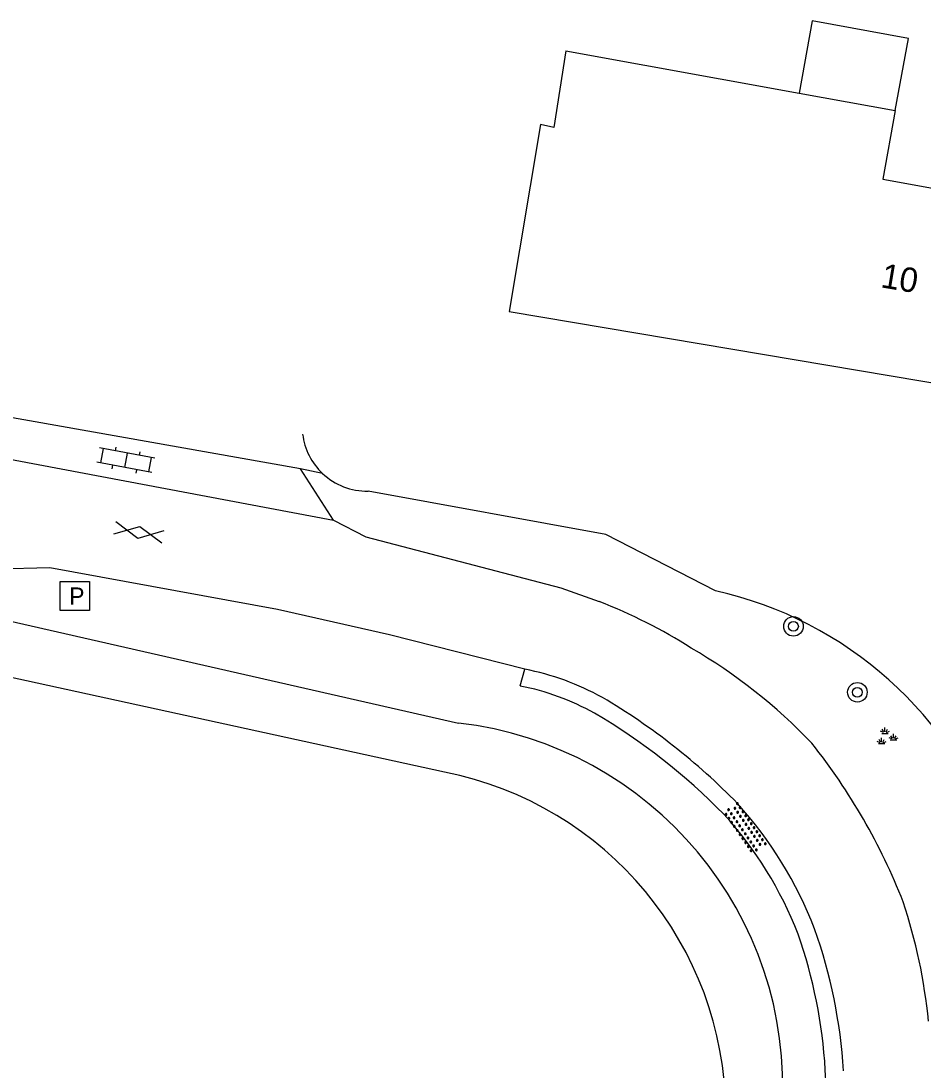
# Model space of a CAD drawing. Extents: x 124000 to 129000, y 395500 to 397503.
# Drawn here: x 126025.56 to 126062.48, y 395926.27 to 395969.23 of the extents above; entities that cross this region are included whole.
import ezdxf

# ---------------------------------------------------------------- set-up
doc = ezdxf.new("R2010")
doc.units = 0
for name, color, linetype in [('gg-afsc-erfafscheiding', 7, 'Continuous'), ('gg-anno-huisnummerreeks BGT', 7, 'Continuous'), ('gg-bbg-gedigitaliseerde bebouwing', 7, 'Continuous'), ('gg-bbg-hoofdgebouw', 7, 'Continuous'), ('gg-bbg-luifel en loopbrug', 7, 'Continuous'), ('gg-knt-verharding', 7, 'Continuous'), ('gg-kntw-bovenkant insteek waterloop', 7, 'Continuous'), ('gt-grn-groengrens', 7, 'Continuous'), ('gt-symb-boom', 7, 'Continuous'), ('gt-symb-brandput', 7, 'Continuous'), ('gt-symb-gesloten verharding', 7, 'Continuous'), ('gt-symb-groenvak', 7, 'Continuous'), ('gt-symb-klinker verharding', 7, 'Continuous'), ('gt-symb-overige verharding', 7, 'Continuous')]:
    doc.layers.add(name, color=color, linetype=linetype)

# ---------------------------------------------------------------- blocks, each defined once
blk = doc.blocks.new('gt0-OVH')
at = {"layer": 'gt-symb-overige verharding'}
for points in [[(-0.972, 0.298), (-0.967, 0.308), (-0.965, 0.319), (-0.966, 0.33), (-0.971, 0.34), (-0.978, 0.348), (-0.988, 0.353), (-0.999, 0.355), (-1.01, 0.354), (-1.02, 0.349), (-1.028, 0.342), (-1.033, 0.332), (-1.035, 0.321), (-1.034, 0.31), (-1.029, 0.3), (-1.022, 0.292), (-1.012, 0.287), (-1.001, 0.285), (-0.99, 0.286), (-0.98, 0.291)], [(-0.872, 0.106), (-0.867, 0.116), (-0.865, 0.126), (-0.866, 0.137), (-0.871, 0.147), (-0.878, 0.156), (-0.888, 0.161), (-0.899, 0.163), (-0.91, 0.162), (-0.92, 0.157), (-0.928, 0.15), (-0.933, 0.14), (-0.935, 0.129), (-0.934, 0.118), (-0.929, 0.108), (-0.922, 0.1), (-0.912, 0.095), (-0.901, 0.092), (-0.89, 0.094), (-0.88, 0.098)], [(-0.772, 0.298), (-0.767, 0.308), (-0.765, 0.319), (-0.766, 0.33), (-0.771, 0.34), (-0.778, 0.348), (-0.788, 0.353), (-0.799, 0.355), (-0.81, 0.354), (-0.82, 0.349), (-0.828, 0.342), (-0.833, 0.332), (-0.835, 0.321), (-0.834, 0.31), (-0.829, 0.3), (-0.822, 0.292), (-0.812, 0.287), (-0.801, 0.285), (-0.79, 0.286), (-0.78, 0.291)], [(-0.672, 0.106), (-0.667, 0.116), (-0.665, 0.126), (-0.666, 0.137), (-0.671, 0.147), (-0.678, 0.156), (-0.688, 0.161), (-0.699, 0.163), (-0.71, 0.162), (-0.72, 0.157), (-0.728, 0.15), (-0.733, 0.14), (-0.735, 0.129), (-0.734, 0.118), (-0.729, 0.108), (-0.722, 0.1), (-0.712, 0.095), (-0.701, 0.092), (-0.69, 0.094), (-0.68, 0.098)], [(-0.572, 0.298), (-0.567, 0.308), (-0.565, 0.319), (-0.566, 0.33), (-0.571, 0.34), (-0.578, 0.348), (-0.588, 0.353), (-0.599, 0.355), (-0.61, 0.354), (-0.62, 0.349), (-0.628, 0.342), (-0.633, 0.332), (-0.635, 0.321), (-0.634, 0.31), (-0.629, 0.3), (-0.622, 0.292), (-0.612, 0.287), (-0.601, 0.285), (-0.59, 0.286), (-0.58, 0.291)], [(-0.472, 0.106), (-0.467, 0.116), (-0.465, 0.126), (-0.466, 0.137), (-0.471, 0.147), (-0.478, 0.156), (-0.488, 0.161), (-0.499, 0.163), (-0.51, 0.162), (-0.52, 0.157), (-0.528, 0.15), (-0.533, 0.14), (-0.535, 0.129), (-0.534, 0.118), (-0.529, 0.108), (-0.522, 0.1), (-0.512, 0.095), (-0.501, 0.092), (-0.49, 0.094), (-0.48, 0.098)], [(-0.372, 0.298), (-0.367, 0.308), (-0.365, 0.319), (-0.366, 0.33), (-0.371, 0.34), (-0.378, 0.348), (-0.388, 0.353), (-0.399, 0.355), (-0.41, 0.354), (-0.42, 0.349), (-0.428, 0.342), (-0.433, 0.332), (-0.435, 0.321), (-0.434, 0.31), (-0.429, 0.3), (-0.422, 0.292), (-0.412, 0.287), (-0.401, 0.285), (-0.39, 0.286), (-0.38, 0.291)], [(-0.272, 0.106), (-0.267, 0.116), (-0.265, 0.126), (-0.266, 0.137), (-0.271, 0.147), (-0.278, 0.156), (-0.288, 0.161), (-0.299, 0.163), (-0.31, 0.162), (-0.32, 0.157), (-0.328, 0.15), (-0.333, 0.14), (-0.335, 0.129), (-0.334, 0.118), (-0.329, 0.108), (-0.322, 0.1), (-0.312, 0.095), (-0.301, 0.092), (-0.29, 0.094), (-0.28, 0.098)], [(-0.172, 0.298), (-0.167, 0.308), (-0.165, 0.319), (-0.166, 0.33), (-0.171, 0.34), (-0.178, 0.348), (-0.188, 0.353), (-0.199, 0.355), (-0.21, 0.354), (-0.22, 0.349), (-0.228, 0.342), (-0.233, 0.332), (-0.235, 0.321), (-0.234, 0.31), (-0.229, 0.3), (-0.222, 0.292), (-0.212, 0.287), (-0.201, 0.285), (-0.19, 0.286), (-0.18, 0.291)], [(-0.072, 0.106), (-0.067, 0.116), (-0.065, 0.126), (-0.066, 0.137), (-0.071, 0.147), (-0.078, 0.156), (-0.088, 0.161), (-0.099, 0.163), (-0.11, 0.162), (-0.12, 0.157), (-0.128, 0.15), (-0.133, 0.14), (-0.135, 0.129), (-0.134, 0.118), (-0.129, 0.108), (-0.122, 0.1), (-0.112, 0.095), (-0.101, 0.092), (-0.09, 0.094), (-0.08, 0.098)], [(0.028, 0.298), (0.033, 0.308), (0.035, 0.319), (0.034, 0.33), (0.029, 0.34), (0.022, 0.348), (0.012, 0.353), (0.001, 0.355), (-0.01, 0.354), (-0.02, 0.349), (-0.028, 0.342), (-0.033, 0.332), (-0.035, 0.321), (-0.034, 0.31), (-0.029, 0.3), (-0.022, 0.292), (-0.012, 0.287), (-0.001, 0.285), (0.01, 0.286), (0.02, 0.291)], [(0.128, 0.106), (0.133, 0.116), (0.135, 0.126), (0.134, 0.137), (0.129, 0.147), (0.122, 0.156), (0.112, 0.161), (0.101, 0.163), (0.09, 0.162), (0.08, 0.157), (0.072, 0.15), (0.067, 0.14), (0.065, 0.129), (0.066, 0.118), (0.071, 0.108), (0.078, 0.1), (0.088, 0.095), (0.099, 0.092), (0.11, 0.094), (0.12, 0.098)], [(0.228, 0.298), (0.233, 0.308), (0.235, 0.319), (0.234, 0.33), (0.229, 0.34), (0.222, 0.348), (0.212, 0.353), (0.201, 0.355), (0.19, 0.354), (0.18, 0.349), (0.172, 0.342), (0.167, 0.332), (0.165, 0.321), (0.166, 0.31), (0.171, 0.3), (0.178, 0.292), (0.188, 0.287), (0.199, 0.285), (0.21, 0.286), (0.22, 0.291)], [(0.328, 0.106), (0.333, 0.116), (0.335, 0.126), (0.334, 0.137), (0.329, 0.147), (0.322, 0.156), (0.312, 0.161), (0.301, 0.163), (0.29, 0.162), (0.28, 0.157), (0.272, 0.15), (0.267, 0.14), (0.265, 0.129), (0.266, 0.118), (0.271, 0.108), (0.278, 0.1), (0.288, 0.095), (0.299, 0.092), (0.31, 0.094), (0.32, 0.098)], [(0.428, 0.298), (0.433, 0.308), (0.435, 0.319), (0.434, 0.33), (0.429, 0.34), (0.422, 0.348), (0.412, 0.353), (0.401, 0.355), (0.39, 0.354), (0.38, 0.349), (0.372, 0.342), (0.367, 0.332), (0.365, 0.321), (0.366, 0.31), (0.371, 0.3), (0.378, 0.292), (0.388, 0.287), (0.399, 0.285), (0.41, 0.286), (0.42, 0.291)], [(0.528, 0.106), (0.533, 0.116), (0.535, 0.126), (0.534, 0.137), (0.529, 0.147), (0.522, 0.156), (0.512, 0.161), (0.501, 0.163), (0.49, 0.162), (0.48, 0.157), (0.472, 0.15), (0.467, 0.14), (0.465, 0.129), (0.466, 0.118), (0.471, 0.108), (0.478, 0.1), (0.488, 0.095), (0.499, 0.092), (0.51, 0.094), (0.52, 0.098)], [(0.628, 0.298), (0.633, 0.308), (0.635, 0.319), (0.634, 0.33), (0.629, 0.34), (0.622, 0.348), (0.612, 0.353), (0.601, 0.355), (0.59, 0.354), (0.58, 0.349), (0.572, 0.342), (0.567, 0.332), (0.565, 0.321), (0.566, 0.31), (0.571, 0.3), (0.578, 0.292), (0.588, 0.287), (0.599, 0.285), (0.61, 0.286), (0.62, 0.291)], [(0.728, 0.106), (0.733, 0.116), (0.735, 0.126), (0.734, 0.137), (0.729, 0.147), (0.722, 0.156), (0.712, 0.161), (0.701, 0.163), (0.69, 0.162), (0.68, 0.157), (0.672, 0.15), (0.667, 0.14), (0.665, 0.129), (0.666, 0.118), (0.671, 0.108), (0.678, 0.1), (0.688, 0.095), (0.699, 0.092), (0.71, 0.094), (0.72, 0.098)], [(0.828, 0.298), (0.833, 0.308), (0.835, 0.319), (0.834, 0.33), (0.829, 0.34), (0.822, 0.348), (0.812, 0.353), (0.801, 0.355), (0.79, 0.354), (0.78, 0.349), (0.772, 0.342), (0.767, 0.332), (0.765, 0.321), (0.766, 0.31), (0.771, 0.3), (0.778, 0.292), (0.788, 0.287), (0.799, 0.285), (0.81, 0.286), (0.82, 0.291)], [(0.928, 0.106), (0.933, 0.116), (0.935, 0.126), (0.934, 0.137), (0.929, 0.147), (0.922, 0.156), (0.912, 0.161), (0.901, 0.163), (0.89, 0.162), (0.88, 0.157), (0.872, 0.15), (0.867, 0.14), (0.865, 0.129), (0.866, 0.118), (0.871, 0.108), (0.878, 0.1), (0.888, 0.095), (0.899, 0.092), (0.91, 0.094), (0.92, 0.098)], [(1.028, 0.298), (1.033, 0.308), (1.035, 0.319), (1.034, 0.33), (1.029, 0.34), (1.022, 0.348), (1.012, 0.353), (1.001, 0.355), (0.99, 0.354), (0.98, 0.349), (0.972, 0.342), (0.967, 0.332), (0.965, 0.321), (0.966, 0.31), (0.971, 0.3), (0.978, 0.292), (0.988, 0.287), (0.999, 0.285), (1.01, 0.286), (1.02, 0.291)], [(-0.972, -0.142), (-0.967, -0.132), (-0.965, -0.121), (-0.966, -0.11), (-0.971, -0.1), (-0.978, -0.092), (-0.988, -0.087), (-0.999, -0.085), (-1.01, -0.086), (-1.02, -0.091), (-1.028, -0.098), (-1.033, -0.108), (-1.035, -0.119), (-1.034, -0.13), (-1.029, -0.14), (-1.022, -0.148), (-1.012, -0.153), (-1.001, -0.155), (-0.99, -0.154), (-0.98, -0.149)], [(-0.872, -0.334), (-0.867, -0.324), (-0.865, -0.314), (-0.866, -0.303), (-0.871, -0.293), (-0.878, -0.284), (-0.888, -0.279), (-0.899, -0.277), (-0.91, -0.278), (-0.92, -0.283), (-0.928, -0.29), (-0.933, -0.3), (-0.935, -0.311), (-0.934, -0.322), (-0.929, -0.332), (-0.922, -0.34), (-0.912, -0.345), (-0.901, -0.348), (-0.89, -0.346), (-0.88, -0.342)], [(-0.772, -0.142), (-0.767, -0.132), (-0.765, -0.121), (-0.766, -0.11), (-0.771, -0.1), (-0.778, -0.092), (-0.788, -0.087), (-0.799, -0.085), (-0.81, -0.086), (-0.82, -0.091), (-0.828, -0.098), (-0.833, -0.108), (-0.835, -0.119), (-0.834, -0.13), (-0.829, -0.14), (-0.822, -0.148), (-0.812, -0.153), (-0.801, -0.155), (-0.79, -0.154), (-0.78, -0.149)], [(-0.672, -0.334), (-0.667, -0.324), (-0.665, -0.314), (-0.666, -0.303), (-0.671, -0.293), (-0.678, -0.284), (-0.688, -0.279), (-0.699, -0.277), (-0.71, -0.278), (-0.72, -0.283), (-0.728, -0.29), (-0.733, -0.3), (-0.735, -0.311), (-0.734, -0.322), (-0.729, -0.332), (-0.722, -0.34), (-0.712, -0.345), (-0.701, -0.348), (-0.69, -0.346), (-0.68, -0.342)], [(-0.572, -0.142), (-0.567, -0.132), (-0.565, -0.121), (-0.566, -0.11), (-0.571, -0.1), (-0.578, -0.092), (-0.588, -0.087), (-0.599, -0.085), (-0.61, -0.086), (-0.62, -0.091), (-0.628, -0.098), (-0.633, -0.108), (-0.635, -0.119), (-0.634, -0.13), (-0.629, -0.14), (-0.622, -0.148), (-0.612, -0.153), (-0.601, -0.155), (-0.59, -0.154), (-0.58, -0.149)], [(-0.472, -0.334), (-0.467, -0.324), (-0.465, -0.314), (-0.466, -0.303), (-0.471, -0.293), (-0.478, -0.284), (-0.488, -0.279), (-0.499, -0.277), (-0.51, -0.278), (-0.52, -0.283), (-0.528, -0.29), (-0.533, -0.3), (-0.535, -0.311), (-0.534, -0.322), (-0.529, -0.332), (-0.522, -0.34), (-0.512, -0.345), (-0.501, -0.348), (-0.49, -0.346), (-0.48, -0.342)], [(-0.372, -0.142), (-0.367, -0.132), (-0.365, -0.121), (-0.366, -0.11), (-0.371, -0.1), (-0.378, -0.092), (-0.388, -0.087), (-0.399, -0.085), (-0.41, -0.086), (-0.42, -0.091), (-0.428, -0.098), (-0.433, -0.108), (-0.435, -0.119), (-0.434, -0.13), (-0.429, -0.14), (-0.422, -0.148), (-0.412, -0.153), (-0.401, -0.155), (-0.39, -0.154), (-0.38, -0.149)], [(-0.272, -0.334), (-0.267, -0.324), (-0.265, -0.314), (-0.266, -0.303), (-0.271, -0.293), (-0.278, -0.284), (-0.288, -0.279), (-0.299, -0.277), (-0.31, -0.278), (-0.32, -0.283), (-0.328, -0.29), (-0.333, -0.3), (-0.335, -0.311), (-0.334, -0.322), (-0.329, -0.332), (-0.322, -0.34), (-0.312, -0.345), (-0.301, -0.348), (-0.29, -0.346), (-0.28, -0.342)], [(-0.172, -0.142), (-0.167, -0.132), (-0.165, -0.121), (-0.166, -0.11), (-0.171, -0.1), (-0.178, -0.092), (-0.188, -0.087), (-0.199, -0.085), (-0.21, -0.086), (-0.22, -0.091), (-0.228, -0.098), (-0.233, -0.108), (-0.235, -0.119), (-0.234, -0.13), (-0.229, -0.14), (-0.222, -0.148), (-0.212, -0.153), (-0.201, -0.155), (-0.19, -0.154), (-0.18, -0.149)], [(-0.072, -0.334), (-0.067, -0.324), (-0.065, -0.314), (-0.066, -0.303), (-0.071, -0.293), (-0.078, -0.284), (-0.088, -0.279), (-0.099, -0.277), (-0.11, -0.278), (-0.12, -0.283), (-0.128, -0.29), (-0.133, -0.3), (-0.135, -0.311), (-0.134, -0.322), (-0.129, -0.332), (-0.122, -0.34), (-0.112, -0.345), (-0.101, -0.348), (-0.09, -0.346), (-0.08, -0.342)], [(0.028, -0.142), (0.033, -0.132), (0.035, -0.121), (0.034, -0.11), (0.029, -0.1), (0.022, -0.092), (0.012, -0.087), (0.001, -0.085), (-0.01, -0.086), (-0.02, -0.091), (-0.028, -0.098), (-0.033, -0.108), (-0.035, -0.119), (-0.034, -0.13), (-0.029, -0.14), (-0.022, -0.148), (-0.012, -0.153), (-0.001, -0.155), (0.01, -0.154), (0.02, -0.149)], [(0.128, -0.334), (0.133, -0.324), (0.135, -0.314), (0.134, -0.303), (0.129, -0.293), (0.122, -0.284), (0.112, -0.279), (0.101, -0.277), (0.09, -0.278), (0.08, -0.283), (0.072, -0.29), (0.067, -0.3), (0.065, -0.311), (0.066, -0.322), (0.071, -0.332), (0.078, -0.34), (0.088, -0.345), (0.099, -0.348), (0.11, -0.346), (0.12, -0.342)], [(0.228, -0.142), (0.233, -0.132), (0.235, -0.121), (0.234, -0.11), (0.229, -0.1), (0.222, -0.092), (0.212, -0.087), (0.201, -0.085), (0.19, -0.086), (0.18, -0.091), (0.172, -0.098), (0.167, -0.108), (0.165, -0.119), (0.166, -0.13), (0.171, -0.14), (0.178, -0.148), (0.188, -0.153), (0.199, -0.155), (0.21, -0.154), (0.22, -0.149)], [(0.328, -0.334), (0.333, -0.324), (0.335, -0.314), (0.334, -0.303), (0.329, -0.293), (0.322, -0.284), (0.312, -0.279), (0.301, -0.277), (0.29, -0.278), (0.28, -0.283), (0.272, -0.29), (0.267, -0.3), (0.265, -0.311), (0.266, -0.322), (0.271, -0.332), (0.278, -0.34), (0.288, -0.345), (0.299, -0.348), (0.31, -0.346), (0.32, -0.342)], [(0.428, -0.142), (0.433, -0.132), (0.435, -0.121), (0.434, -0.11), (0.429, -0.1), (0.422, -0.092), (0.412, -0.087), (0.401, -0.085), (0.39, -0.086), (0.38, -0.091), (0.372, -0.098), (0.367, -0.108), (0.365, -0.119), (0.366, -0.13), (0.371, -0.14), (0.378, -0.148), (0.388, -0.153), (0.399, -0.155), (0.41, -0.154), (0.42, -0.149)], [(0.528, -0.334), (0.533, -0.324), (0.535, -0.314), (0.534, -0.303), (0.529, -0.293), (0.522, -0.284), (0.512, -0.279), (0.501, -0.277), (0.49, -0.278), (0.48, -0.283), (0.472, -0.29), (0.467, -0.3), (0.465, -0.311), (0.466, -0.322), (0.471, -0.332), (0.478, -0.34), (0.488, -0.345), (0.499, -0.348), (0.51, -0.346), (0.52, -0.342)], [(0.628, -0.142), (0.633, -0.132), (0.635, -0.121), (0.634, -0.11), (0.629, -0.1), (0.622, -0.092), (0.612, -0.087), (0.601, -0.085), (0.59, -0.086), (0.58, -0.091), (0.572, -0.098), (0.567, -0.108), (0.565, -0.119), (0.566, -0.13), (0.571, -0.14), (0.578, -0.148), (0.588, -0.153), (0.599, -0.155), (0.61, -0.154), (0.62, -0.149)], [(0.728, -0.334), (0.733, -0.324), (0.735, -0.314), (0.734, -0.303), (0.729, -0.293), (0.722, -0.284), (0.712, -0.279), (0.701, -0.277), (0.69, -0.278), (0.68, -0.283), (0.672, -0.29), (0.667, -0.3), (0.665, -0.311), (0.666, -0.322), (0.671, -0.332), (0.678, -0.34), (0.688, -0.345), (0.699, -0.348), (0.71, -0.346), (0.72, -0.342)], [(0.828, -0.142), (0.833, -0.132), (0.835, -0.121), (0.834, -0.11), (0.829, -0.1), (0.822, -0.092), (0.812, -0.087), (0.801, -0.085), (0.79, -0.086), (0.78, -0.091), (0.772, -0.098), (0.767, -0.108), (0.765, -0.119), (0.766, -0.13), (0.771, -0.14), (0.778, -0.148), (0.788, -0.153), (0.799, -0.155), (0.81, -0.154), (0.82, -0.149)], [(0.928, -0.334), (0.933, -0.324), (0.935, -0.314), (0.934, -0.303), (0.929, -0.293), (0.922, -0.284), (0.912, -0.279), (0.901, -0.277), (0.89, -0.278), (0.88, -0.283), (0.872, -0.29), (0.867, -0.3), (0.865, -0.311), (0.866, -0.322), (0.871, -0.332), (0.878, -0.34), (0.888, -0.345), (0.899, -0.348), (0.91, -0.346), (0.92, -0.342)], [(1.028, -0.142), (1.033, -0.132), (1.035, -0.121), (1.034, -0.11), (1.029, -0.1), (1.022, -0.092), (1.012, -0.087), (1.001, -0.085), (0.99, -0.086), (0.98, -0.091), (0.972, -0.098), (0.967, -0.108), (0.965, -0.119), (0.966, -0.13), (0.971, -0.14), (0.978, -0.148), (0.988, -0.153), (0.999, -0.155), (1.01, -0.154), (1.02, -0.149)]]:
    blk.add_lwpolyline(points, close=True, dxfattribs=at)
blk = doc.blocks.new('gt0-BOOM')
at = {"layer": 'gt-symb-boom'}
for radius in [0.4, 0.2]:
    blk.add_circle((0, 0), radius, dxfattribs=at)
blk = doc.blocks.new('gt0-GRVAK')
at = {"layer": 'gt-symb-groenvak'}
for p, q in [((-0.11, 0.189), (-0.228, 0.24)), ((-0.182, 0.153), (0.088, 0.153)), ((-0.091, 0.211), (-0.156, 0.322)), ((-0.047, 0.214), (-0.047, 0.393)), ((-0.004, 0.211), (0.061, 0.322)), ((0.015, 0.189), (0.133, 0.24)), ((0.262, -0.052), (0.197, 0.059)), ((0.305, -0.049), (0.305, 0.13)), ((0.349, -0.052), (0.414, 0.059)), ((-0.245, -0.228), (-0.363, -0.177)), ((-0.318, -0.264), (-0.047, -0.264)), ((-0.226, -0.206), (-0.291, -0.095)), ((-0.183, -0.203), (-0.183, -0.024)), ((-0.139, -0.206), (-0.074, -0.095)), ((-0.12, -0.228), (-0.002, -0.177)), ((0.243, -0.074), (0.125, -0.023)), ((0.17, -0.11), (0.441, -0.11)), ((0.368, -0.074), (0.486, -0.023))]:
    blk.add_line(p, q, dxfattribs=at)
blk = doc.blocks.new('gt0-GESVH1')
at = {"layer": 'gt-symb-gesloten verharding'}
for p, q in [((-0.992, -0.261), (0.008, 0.239)), ((0.008, -0.261), (-0.992, 0.239)), ((0.008, 0.239), (1.008, -0.261)), ((1.008, 0.239), (0.008, -0.261))]:
    blk.add_line(p, q, dxfattribs=at)
blk = doc.blocks.new('gt0-KL1')
at = {"layer": 'gt-symb-klinker verharding'}
for p, q in [((-0.5, 0.3), (-0.5, 0.45)), ((0.5, 0.3), (0.5, 0.45)), ((-1.15, 0.3), (1.15, 0.3)), ((-1, -0.3), (-1, 0.3)), ((0, -0.3), (0, 0.3)), ((1, -0.3), (1, 0.3)), ((-1.15, -0.3), (1.15, -0.3)), ((-0.5, -0.45), (-0.5, -0.3)), ((0.5, -0.45), (0.5, -0.3))]:
    blk.add_line(p, q, dxfattribs=at)
blk = doc.blocks.new('gt0-BPUT')
at = {"layer": 'gt-symb-brandput'}
blk.add_lwpolyline([(-0.599, -0.599), (-0.599, 0.601), (0.601, 0.601), (0.601, -0.599)], close=True, dxfattribs=at)
blk.add_text('P', height=0.7, dxfattribs=at).set_placement((-0.233, -0.35))

msp = doc.modelspace()

# ---------------------------------------------------------------- linework, layer by layer
at = {"layer": 'gg-afsc-erfafscheiding'}
msp.add_lwpolyline([(126053.989, 395945.889), (126049.497, 395948.195), (126039.769, 395949.973)], dxfattribs=at)
for centre, radius, start, end in [((126039.723, 395952.625), 2.653, 186.8697, 226.7138), ((126039.722, 395952.625), 2.652, 226.719, 271.0084)]:
    msp.add_arc(centre, radius, start, end, dxfattribs=at)
at = {"layer": 'gg-bbg-gedigitaliseerde bebouwing'}
for p, q in [((126047.864, 395968.009), (126057.412, 395966.274)), ((126057.412, 395966.274), (126061.348, 395965.558))]:
    msp.add_line(p, q, dxfattribs=at)
msp.add_lwpolyline([(126061.348, 395965.558), (126060.837, 395962.746), (126067.081, 395961.611)], dxfattribs=at)
at = {"layer": 'gg-bbg-hoofdgebouw'}
msp.add_lwpolyline([(126047.864, 395968.009), (126047.365, 395964.865), (126046.824, 395964.983), (126045.542, 395957.326), (126076.736, 395952.08), (126078.659, 395962.84), (126080.854, 395962.447), (126081.598, 395966.608), (126078.039, 395967.165)], dxfattribs=at)
at = {"layer": 'gg-bbg-luifel en loopbrug'}
msp.add_lwpolyline([(126061.348, 395965.558), (126061.884, 395968.51), (126057.949, 395969.225), (126057.412, 395966.274)], dxfattribs=at)
at = {"layer": 'gg-knt-verharding'}
for p, q in [((126037.007, 395950.887), (126022.658, 395953.431)), ((126021.749, 395951.918), (126038.348, 395948.783)), ((126038.348, 395948.783), (126037.007, 395950.887)), ((126045.993, 395941.994), (126046.179, 395942.682))]:
    msp.add_line(p, q, dxfattribs=at)
for points in [[(126038.348, 395948.783), (126039.675, 395948.107), (126047.663, 395946.017), (126049.23, 395945.451)], [(126046.179, 395942.682), (126040.641, 395944.091), (126036.063, 395945.121), (126026.74, 395946.836), (126024.584, 395946.783), (126020.251, 395947.697)]]:
    msp.add_lwpolyline(points, dxfattribs=at)
for centre, radius, start, end in [((126041.218, 395924.932), 22.027, 57.6888, 68.6705), ((126041.971, 395924.51), 21.998, 43.4785, 59.9351), ((126044.144, 395932.151), 10.726, 60.8797, 79.0645), ((126043.979, 395931.775), 10.415, 60.9469, 78.8513), ((126035.882, 395918.659), 26.541, 44.2594, 59.4729), ((126036.047, 395918.815), 25.605, 44.4299, 59.5151), ((126038.176, 395923.949), 25.235, 21.3884, 38.4674), ((126042.522, 395926.041), 16.647, 21.1459, 42.0105), ((126042.62, 395926.087), 15.832, 21.3009, 42.2864), ((126040.518, 395926.112), 22.295, 5.5511, 18.406), ((126038.04, 395924.953), 21.228, 3.4822, 19.5209), ((126037.985, 395925.061), 20.536, 3.3733, 19.2703), ((126045.514, 395925.39), 13, 348.9109, 3.8752)]:
    msp.add_arc(centre, radius, start, end, dxfattribs=at)
at = {"layer": 'gg-kntw-bovenkant insteek waterloop'}
for p, q in [((126042.9, 395938.463), (126001.85, 395947.44)), ((126019.896, 395945.839), (126043.464, 395940.477))]:
    msp.add_line(p, q, dxfattribs=at)
for centre, radius, start, end in [((126041.741, 395925.573), 15.004, 356.4061, 83.4047), ((126040.143, 395924.466), 14.266, 0.4758, 78.8579)]:
    msp.add_arc(centre, radius, start, end, dxfattribs=at)
at = {"layer": 'gt-grn-groengrens'}
msp.add_line((126037.904, 395950.694), (126037.007, 395950.887), dxfattribs=at)
msp.add_arc((126050.561, 395930.468), 15.798, 18.9697, 77.4686, dxfattribs=at)

# ---------------------------------------------------------------- block references
at = {"layer": 'gt-symb-boom'}
for p in [(126057.181, 395944.436), (126059.8, 395941.738)]:
    msp.add_blockref('gt0-BOOM', p, dxfattribs=at)
at = {"layer": 'gt-symb-brandput'}
msp.add_blockref('gt0-BPUT', (126027.765, 395945.678), dxfattribs=at)
at = {"layer": 'gt-symb-gesloten verharding', "rotation": 169.28535610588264}
msp.add_blockref('gt0-GESVH1', (126030.387, 395948.271), dxfattribs=at)
at = {"layer": 'gt-symb-groenvak'}
msp.add_blockref('gt0-GRVAK', (126060.975, 395939.901), dxfattribs=at)
at = {"layer": 'gt-symb-klinker verharding', "rotation": 169.28535610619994}
msp.add_blockref('gt0-KL1', (126029.847, 395951.239), dxfattribs=at)
at = {"layer": 'gt-symb-overige verharding', "rotation": -55.181645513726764}
msp.add_blockref('gt0-OVH', (126055.192, 395936.173), dxfattribs=at)

# ---------------------------------------------------------------- texts
at = {"layer": 'gg-anno-huisnummerreeks BGT'}
msp.add_text('10', height=1, rotation=350.4, dxfattribs=at).set_placement((126060.72, 395958.324))

doc.saveas('drawing.dxf')
